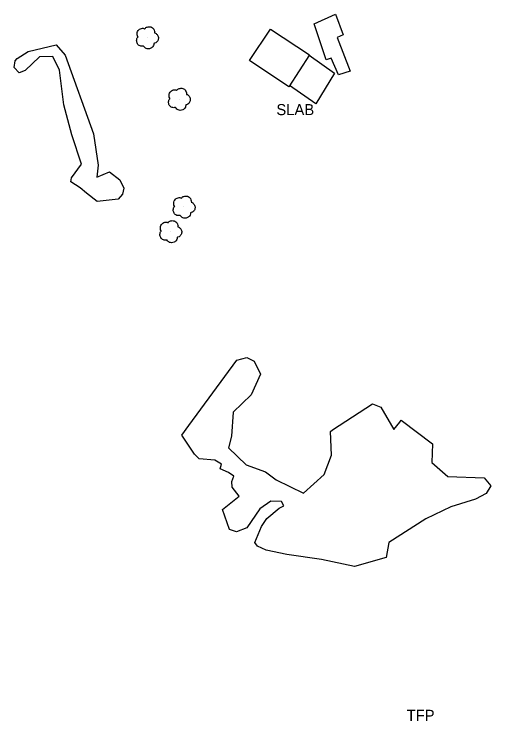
# Model space of a CAD drawing. Extents: x 368532 to 392481, y 10654822 to 10676899.
# Drawn here: x 372780.3 to 372995.8, y 10671846.6 to 10672166.1 of the extents above; entities that cross this region are included whole.
import ezdxf

# ---------------------------------------------------------------- set-up
doc = ezdxf.new("R2010")
doc.units = 0
for name, color, linetype in [('p_dtm slab', 7, 'Continuous'), ('p_structure building', 7, 'Continuous'), ('p_structure unidentified', 7, 'Continuous'), ('p_utility general pole', 7, 'Continuous'), ('p_veg tree', 7, 'Continuous'), ('p_veg woods', 7, 'Continuous')]:
    doc.layers.add(name, color=color, linetype=linetype)

msp = doc.modelspace()

# ---------------------------------------------------------------- linework, layer by layer
at = {"layer": 'p_dtm slab'}
for p, q in [((372913.62, 10672147.45), (372925.06, 10672139.45)), ((372925.06, 10672139.45), (372916.72, 10672125.58)), ((372916.72, 10672125.58), (372904.78, 10672133.86))]:
    msp.add_line(p, q, dxfattribs=at)
at = {"layer": 'p_structure building'}
msp.add_lwpolyline([(372904.41, 10672133.28), (372886.66, 10672145.05), (372896.24, 10672159.31), (372913.76, 10672147.66)], close=True, dxfattribs=at)
at = {"layer": 'p_structure unidentified'}
for p, q in [((372915.92, 10672161.62), (372925.57, 10672166.07)), ((372925.57, 10672166.07), (372929.04, 10672156.71)), ((372921.29, 10672145.48), (372915.92, 10672161.62)), ((372929.04, 10672156.71), (372926.38, 10672155.56)), ((372926.38, 10672155.56), (372932.19, 10672140.27)), ((372923.55, 10672146.21), (372921.29, 10672145.48)), ((372926.88, 10672138.68), (372923.55, 10672146.21)), ((372932.19, 10672140.27), (372926.88, 10672138.68))]:
    msp.add_line(p, q, dxfattribs=at)
at = {"layer": 'p_veg tree'}
for p, q in [((372840.41, 10672155.48), (372840.41, 10672155.48)), ((372854.84, 10672127.67), (372854.84, 10672127.67)), ((372856.97, 10672078.9), (372856.97, 10672078.9)), ((372850.94, 10672067.81), (372850.94, 10672067.81))]:
    msp.add_line(p, q, dxfattribs=at)
for points in [[(372838.81, 10672151.63), (372837.25, 10672151.7), (372836.01, 10672152.72), (372835.68, 10672154.19), (372835.83, 10672155.03), (372836.19, 10672155.63), (372836.3, 10672155.73), (372836.24, 10672155.83), (372835.9, 10672156.72), (372836.31, 10672158.61), (372837.93, 10672159.63), (372839.23, 10672159.49), (372839.37, 10672159.44), (372839.45, 10672159.54), (372840.44, 10672160.23), (372842.06, 10672160.3), (372843.38, 10672159.28), (372843.77, 10672158.26), (372843.81, 10672157.71), (372843.78, 10672157.6), (372843.89, 10672157.6), (372844.48, 10672157.28), (372845.28, 10672156.28), (372845.45, 10672154.71), (372844.77, 10672153.5), (372843.8, 10672152.91), (372843.54, 10672152.86), (372843.48, 10672152.82), (372843.47, 10672152.75), (372843.4, 10672152.3), (372843.03, 10672151.4), (372842.07, 10672150.67), (372840.84, 10672150.39), (372839.35, 10672150.99), (372838.79, 10672151.64)], [(372853.24, 10672123.83), (372851.69, 10672123.89), (372850.44, 10672124.92), (372850.12, 10672126.38), (372850.26, 10672127.22), (372850.63, 10672127.82), (372850.73, 10672127.93), (372850.68, 10672128.03), (372850.33, 10672128.92), (372850.75, 10672130.81), (372852.37, 10672131.82), (372853.66, 10672131.69), (372853.8, 10672131.64), (372853.88, 10672131.73), (372854.88, 10672132.43), (372856.49, 10672132.49), (372857.82, 10672131.47), (372858.2, 10672130.46), (372858.24, 10672129.91), (372858.22, 10672129.8), (372858.32, 10672129.8), (372858.91, 10672129.47), (372859.71, 10672128.47), (372859.88, 10672126.91), (372859.2, 10672125.69), (372858.23, 10672125.11), (372857.97, 10672125.06), (372857.92, 10672125.01), (372857.91, 10672124.95), (372857.83, 10672124.5), (372857.47, 10672123.6), (372856.5, 10672122.86), (372855.27, 10672122.58), (372853.79, 10672123.19), (372853.22, 10672123.84)], [(372855.38, 10672075.06), (372853.82, 10672075.12), (372852.57, 10672076.14), (372852.25, 10672077.61), (372852.39, 10672078.45), (372852.76, 10672079.05), (372852.87, 10672079.16), (372852.81, 10672079.25), (372852.47, 10672080.15), (372852.88, 10672082.03), (372854.5, 10672083.05), (372855.8, 10672082.92), (372855.93, 10672082.86), (372856.01, 10672082.96), (372857.01, 10672083.66), (372858.62, 10672083.72), (372859.95, 10672082.7), (372860.33, 10672081.68), (372860.37, 10672081.13), (372860.35, 10672081.02), (372860.46, 10672081.02), (372861.05, 10672080.7), (372861.85, 10672079.7), (372862.02, 10672078.14), (372861.34, 10672076.92), (372860.36, 10672076.34), (372860.1, 10672076.28), (372860.05, 10672076.24), (372860.04, 10672076.17), (372859.97, 10672075.73), (372859.6, 10672074.82), (372858.63, 10672074.09), (372857.4, 10672073.81), (372855.92, 10672074.42), (372855.36, 10672075.07)], [(372849.34, 10672063.97), (372847.79, 10672064.03), (372846.54, 10672065.06), (372846.22, 10672066.52), (372846.36, 10672067.36), (372846.73, 10672067.96), (372846.83, 10672068.07), (372846.77, 10672068.16), (372846.43, 10672069.06), (372846.85, 10672070.95), (372848.47, 10672071.96), (372849.76, 10672071.83), (372849.9, 10672071.78), (372849.98, 10672071.87), (372850.98, 10672072.57), (372852.59, 10672072.63), (372853.92, 10672071.61), (372854.3, 10672070.6), (372854.34, 10672070.05), (372854.32, 10672069.94), (372854.42, 10672069.93), (372855.01, 10672069.61), (372855.81, 10672068.61), (372855.98, 10672067.05), (372855.3, 10672065.83), (372854.33, 10672065.25), (372854.07, 10672065.2), (372854.02, 10672065.15), (372854.01, 10672065.09), (372853.93, 10672064.64), (372853.56, 10672063.74), (372852.6, 10672063), (372851.37, 10672062.72), (372849.89, 10672063.33), (372849.32, 10672063.98)]]:
    msp.add_spline(points, degree=3, dxfattribs=at)
at = {"layer": 'p_veg woods'}
for points in [[(372806.22, 10672092.1), (372810.68, 10672098.31), (372806.35, 10672111.52), (372802.76, 10672125.08), (372800.79, 10672140.68), (372797.77, 10672146.88), (372791.79, 10672146.8), (372785.26, 10672140.66), (372782.6, 10672139.52), (372780.29, 10672141.92), (372780.68, 10672144.93), (372781.73, 10672146.02), (372786.64, 10672149.22), (372799.34, 10672152.21), (372803.42, 10672147.6), (372816.21, 10672112.02), (372818.23, 10672097.82), (372817.62, 10672092.44), (372823.44, 10672094.84), (372828.05, 10672091.16), (372829.92, 10672087.36), (372829.32, 10672084.75), (372827.37, 10672082.44), (372817.75, 10672081.33), (372813.05, 10672085.21), (372810.2, 10672087.52), (372805.93, 10672090.24)], [(372934.1, 10671916.31), (372919.24, 10671919.55), (372903.55, 10671921.84), (372894.15, 10671923.79), (372890.33, 10671925.55), (372889.06, 10671927.17), (372892.1, 10671934.5), (372894.53, 10671938.13), (372900.12, 10671942.68), (372902.28, 10671943.76), (372901.13, 10671945.82), (372896.32, 10671945.88), (372891.32, 10671942.38), (372885.44, 10671933.83), (372880.88, 10671932), (372877.62, 10671933.06), (372874.55, 10671942.21), (372881.98, 10671948.11), (372878.78, 10671952.19), (372878.63, 10671954.77), (372879.56, 10671957.25), (372877.25, 10671958.82), (372873.38, 10671960.52), (372874.01, 10671962.59), (372871.08, 10671964.41), (372864, 10671965), (372861.86, 10671967.09), (372856.08, 10671975.75), (372859.26, 10671980.18), (372881.02, 10672009.7), (372885.44, 10672010.86), (372888.81, 10672009.16), (372891.71, 10672003.4), (372887.47, 10671993.98), (372879.25, 10671986.08), (372878.5, 10671975.3), (372877.13, 10671970.02), (372885.23, 10671962.35), (372893.97, 10671959.25), (372898.79, 10671955.56), (372911.09, 10671949.58), (372920.45, 10671957.94), (372923.75, 10671966.73), (372923.34, 10671977.34), (372924.27, 10671978.21), (372942.27, 10671989.97), (372946.05, 10671988.35), (372951.92, 10671978.32), (372954.59, 10671981.58), (372955.28, 10671982.49), (372969.39, 10671971.86), (372969.08, 10671963.44), (372976.28, 10671957.1), (372992.75, 10671956.48), (372995.8, 10671952.81), (372993.65, 10671949.45), (372988.86, 10671946.76), (372977.71, 10671943.31), (372966.36, 10671937.97), (372949.63, 10671927.16), (372948.54, 10671920.47)]]:
    msp.add_lwpolyline(points, close=True, dxfattribs=at)

# ---------------------------------------------------------------- texts
at = {"layer": 'p_dtm slab'}
msp.add_text(' SLAB', height=5, dxfattribs=at).set_placement((372896.98, 10672120.41))
at = {"layer": 'p_utility general pole'}
msp.add_text('TFP', height=5, dxfattribs=at).set_placement((372957.73, 10671846.6))

doc.saveas('drawing.dxf')
